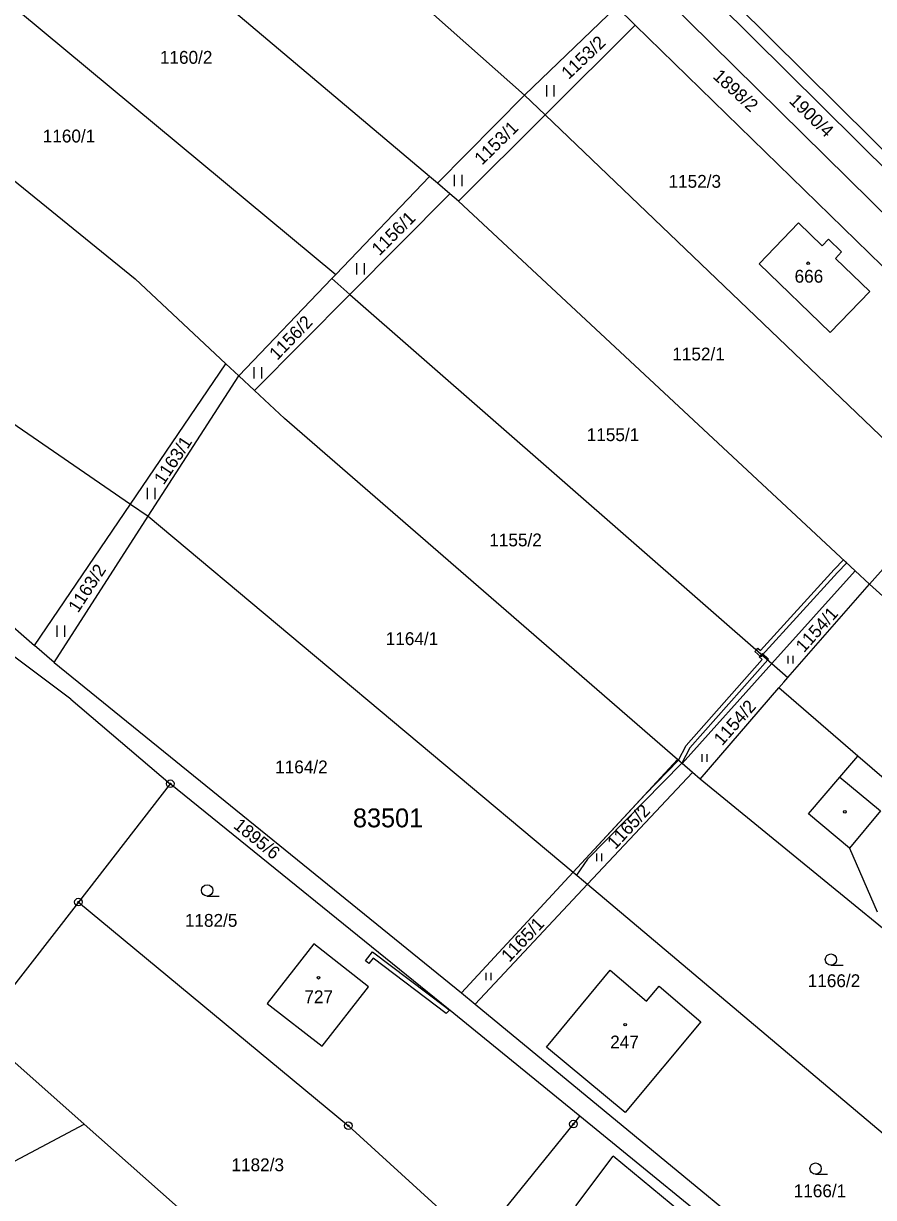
# Model space of a CAD drawing. Extents: x -445050 to -440454, y -1134563 to -1129741.
# Drawn here: x -441372.4 to -441259.8, y -1131860.9 to -1131705.4 of the extents above; entities that cross this region are included whole.
import ezdxf

# ---------------------------------------------------------------- set-up
doc = ezdxf.new("R2010")
doc.units = 0
for name, color, linetype in [('Vrstva 1', 7, 'Continuous'), ('Vrstva 18', 7, 'Continuous'), ('Vrstva 19', 7, 'Continuous'), ('Vrstva 24', 7, 'Continuous'), ('Vrstva 25', 7, 'Continuous'), ('Vrstva 3', 7, 'Continuous'), ('Vrstva 30', 7, 'Continuous'), ('Vrstva 37', 7, 'Continuous'), ('Vrstva 4', 7, 'Continuous'), ('Vrstva 53', 7, 'Continuous')]:
    doc.layers.add(name, color=color, linetype=linetype)

msp = doc.modelspace()

# ---------------------------------------------------------------- linework, layer by layer
at = {"layer": 'Vrstva 1'}
for p, q in [((-441333.91, -1131827.24), (-441340.08, -1131835.14)), ((-441326.66, -1131832.95), (-441333.91, -1131827.24)), ((-441332.81, -1131840.82), (-441326.66, -1131832.95)), ((-441340.08, -1131835.14), (-441332.81, -1131840.82)), ((-441312.31, -1131866.9), (-441299.56, -1131851.13)), ((-441299.56, -1131851.13), (-441298.72, -1131850.09))]:
    msp.add_line(p, q, dxfattribs=at)
for points in [[(-441248.08, -1131734.72), (-441303.6, -1131679.69)], [(-441300.44, -1131680.61), (-441242.06, -1131738.45)], [(-441318.61, -1131725.66), (-441368.18, -1131683.8)], [(-441339.84, -1131684.85), (-441306.01, -1131714.89)], [(-441384.81, -1131693.92), (-441331.02, -1131738.61)], [(-441293.38, -1131696.12), (-441251.12, -1131737.78)], [(-441293.86, -1131703.16), (-441306.01, -1131714.89)], [(-441293.86, -1131703.16), (-441291.37, -1131705.58)], [(-441303.31, -1131717.47), (-441291.37, -1131705.58)], [(-441291.37, -1131705.58), (-441246.63, -1131749.19)], [(-441394.48, -1131709.26), (-441357.57, -1131739.21)], [(-441306.01, -1131714.89), (-441317.56, -1131726.54)], [(-441306.01, -1131714.89), (-441303.31, -1131717.47)], [(-441314.77, -1131728.89), (-441303.31, -1131717.47)], [(-441303.31, -1131717.47), (-441253.84, -1131764.83)], [(-441426.18, -1131722.22), (-441358.18, -1131769.01)], [(-441318.61, -1131725.66), (-441331.02, -1131738.61)], [(-441317.56, -1131726.54), (-441318.61, -1131725.66)], [(-441315.91, -1131727.93), (-441317.56, -1131726.54)], [(-441329.15, -1131741.25), (-441315.91, -1131727.93)], [(-441314.77, -1131728.89), (-441315.91, -1131727.93)], [(-441314.77, -1131728.89), (-441262.27, -1131777.85)], [(-441269.77, -1131731.78), (-441266.6, -1131734.82), (-441265.77, -1131733.93), (-441264.04, -1131735.62), (-441264.87, -1131736.48), (-441260.32, -1131740.87), (-441265.54, -1131746.3), (-441274.98, -1131737.22), (-441269.77, -1131731.78)], [(-441357.57, -1131739.21), (-441345.57, -1131750.43)], [(-441331.54, -1131739.16), (-441343.87, -1131752.02)], [(-441331.02, -1131738.61), (-441331.54, -1131739.16)], [(-441331.54, -1131739.16), (-441329.15, -1131741.25)], [(-441341.79, -1131753.96), (-441329.15, -1131741.25)], [(-441329.15, -1131741.25), (-441273.28, -1131790.13)], [(-441358.18, -1131769.01), (-441345.57, -1131750.43)], [(-441345.57, -1131750.43), (-441343.87, -1131752.02)], [(-441355.85, -1131770.61), (-441343.87, -1131752.02)], [(-441343.87, -1131752.02), (-441341.79, -1131753.96)], [(-441341.79, -1131753.96), (-441337.79, -1131757.7)], [(-441285.78, -1131802.83), (-441337.79, -1131757.7)], [(-441260.37, -1131779.61), (-441250.23, -1131768.29)], [(-441370.89, -1131787.73), (-441358.18, -1131769.01)], [(-441358.18, -1131769.01), (-441355.85, -1131770.61)], [(-441368.3, -1131789.98), (-441355.85, -1131770.61)], [(-441355.85, -1131770.61), (-441299.6, -1131817.77)], [(-441384.86, -1131775.56), (-441370.89, -1131787.73)], [(-441273.28, -1131790.13), (-441262.27, -1131777.85)], [(-441262.27, -1131777.85), (-441260.37, -1131779.61)], [(-441271.15, -1131791.99), (-441260.37, -1131779.61)], [(-441260.37, -1131779.61), (-441218.75, -1131817.06)], [(-441366.07, -1131794.85), (-441385.01, -1131780.7)], [(-441368.3, -1131789.98), (-441370.89, -1131787.73)], [(-441368.3, -1131789.98), (-441314.37, -1131833.74)], [(-441285.16, -1131803.37), (-441273.28, -1131790.13)], [(-441273.28, -1131790.13), (-441271.15, -1131791.99)], [(-441271.69, -1131792.61), (-441271.15, -1131791.99)], [(-441282.78, -1131805.44), (-441272.35, -1131793.37)], [(-441272.35, -1131793.37), (-441271.69, -1131792.61)], [(-441261.88, -1131802.41), (-441272.35, -1131793.37)], [(-441366.07, -1131794.85), (-441352.92, -1131806.06)], [(-441299.6, -1131817.77), (-441285.78, -1131802.83)], [(-441285.16, -1131803.37), (-441285.78, -1131802.83)], [(-441264.27, -1131805.2), (-441261.88, -1131802.41)], [(-441240.67, -1131820.7), (-441261.88, -1131802.41)], [(-441297.7, -1131819.37), (-441283.8, -1131804.55)], [(-441283.8, -1131804.55), (-441285.16, -1131803.37)], [(-441282.78, -1131805.44), (-441283.8, -1131804.55)], [(-441352.92, -1131806.06), (-441365.09, -1131821.73)], [(-441316.11, -1131835.89), (-441352.92, -1131806.06)], [(-441238.59, -1131841.57), (-441282.78, -1131805.44)], [(-441268.41, -1131810.04), (-441264.27, -1131805.2)], [(-441262.99, -1131814.58), (-441268.41, -1131810.04)], [(-441262.99, -1131814.58), (-441259.32, -1131823.04)], [(-441314.37, -1131833.74), (-441299.6, -1131817.77)], [(-441299.6, -1131817.77), (-441297.7, -1131819.37)], [(-441312.55, -1131835.23), (-441297.7, -1131819.37)], [(-441297.7, -1131819.37), (-441232.64, -1131874.22)], [(-441365.09, -1131821.73), (-441378.3, -1131838.74)], [(-441365.09, -1131821.73), (-441329.35, -1131851.35)], [(-441303.13, -1131840.95), (-441294.7, -1131830.73)], [(-441294.7, -1131830.73), (-441289.87, -1131834.83)], [(-441314.37, -1131833.74), (-441312.55, -1131835.23)], [(-441289.87, -1131834.83), (-441288.21, -1131832.87)], [(-441288.21, -1131832.87), (-441282.66, -1131837.57)], [(-441312.55, -1131835.23), (-441250.03, -1131886.79)], [(-441298.72, -1131850.09), (-441316.11, -1131835.89)], [(-441378.3, -1131838.74), (-441364.34, -1131851.13)], [(-441282.66, -1131837.57), (-441292.68, -1131849.59)], [(-441292.68, -1131849.59), (-441303.13, -1131840.95)], [(-441401, -1131870.59), (-441364.34, -1131851.13)], [(-441364.34, -1131851.13), (-441346.47, -1131866.97)], [(-441252.02, -1131888.23), (-441298.72, -1131850.09)], [(-441316.79, -1131862.81), (-441329.35, -1131851.35)], [(-441299.25, -1131861.97), (-441294.28, -1131855.36)], [(-441284.05, -1131863.86), (-441294.28, -1131855.36)]]:
    msp.add_lwpolyline(points, dxfattribs=at)
at = {"layer": 'Vrstva 24'}
for centre, radius in [((-441352.92, -1131806.06), 0.5), ((-441352.92, -1131806.06), 0.1), ((-441365.09, -1131821.73), 0.5), ((-441365.09, -1131821.73), 0.1), ((-441329.35, -1131851.35), 0.5), ((-441329.35, -1131851.35), 0.1), ((-441299.56, -1131851.13), 0.5), ((-441299.56, -1131851.13), 0.1)]:
    msp.add_circle(centre, radius, dxfattribs=at)
at = {"layer": 'Vrstva 25'}
for p, q in [((-441303.09, -1131715.04), (-441303.09, -1131713.54)), ((-441302.09, -1131715.04), (-441302.09, -1131713.54)), ((-441315.28, -1131726.91), (-441315.28, -1131725.41)), ((-441314.28, -1131726.91), (-441314.28, -1131725.41)), ((-441328.23, -1131738.6), (-441328.23, -1131737.1)), ((-441327.23, -1131738.6), (-441327.23, -1131737.1)), ((-441341.8, -1131752.39), (-441341.8, -1131750.89)), ((-441340.8, -1131752.39), (-441340.8, -1131750.89)), ((-441355.94, -1131768.37), (-441355.94, -1131766.87)), ((-441354.94, -1131768.37), (-441354.94, -1131766.87)), ((-441367.88, -1131786.58), (-441367.88, -1131785.08)), ((-441366.88, -1131786.58), (-441366.88, -1131785.08)), ((-441271.11, -1131790.12), (-441271.11, -1131789.11)), ((-441270.45, -1131790.12), (-441270.45, -1131789.11)), ((-441282.52, -1131803.14), (-441282.52, -1131802.14)), ((-441281.85, -1131803.14), (-441281.85, -1131802.14)), ((-441296.43, -1131816.32), (-441296.43, -1131815.31)), ((-441295.77, -1131816.32), (-441295.77, -1131815.31)), ((-441348.04, -1131820.93), (-441346.44, -1131820.93)), ((-441265.45, -1131830.1), (-441263.85, -1131830.1)), ((-441311.12, -1131832.09), (-441311.12, -1131831.08)), ((-441310.46, -1131832.09), (-441310.46, -1131831.08)), ((-441267.49, -1131857.77), (-441265.89, -1131857.77))]:
    msp.add_line(p, q, dxfattribs=at)
for centre, radius in [((-441268.47, -1131737.13), 0.175), ((-441263.61, -1131809.78), 0.175), ((-441348.04, -1131820.18), 0.75), ((-441265.45, -1131829.35), 0.75), ((-441333.31, -1131831.74), 0.175), ((-441292.71, -1131837.96), 0.175), ((-441267.49, -1131857.02), 0.75)]:
    msp.add_circle(centre, radius, dxfattribs=at)
at = {"layer": 'Vrstva 3'}
for points in [[(-441269.77, -1131731.78), (-441266.6, -1131734.82), (-441265.77, -1131733.93), (-441264.04, -1131735.62), (-441264.87, -1131736.48), (-441260.32, -1131740.87), (-441265.54, -1131746.3), (-441274.98, -1131737.22), (-441269.77, -1131731.78)], [(-441333.91, -1131827.24), (-441340.08, -1131835.14)], [(-441326.66, -1131832.95), (-441333.91, -1131827.24)], [(-441303.13, -1131840.95), (-441294.7, -1131830.73)], [(-441294.7, -1131830.73), (-441289.87, -1131834.83)], [(-441332.81, -1131840.82), (-441326.66, -1131832.95)], [(-441289.87, -1131834.83), (-441288.21, -1131832.87)], [(-441288.21, -1131832.87), (-441282.66, -1131837.57)], [(-441340.08, -1131835.14), (-441332.81, -1131840.82)], [(-441282.66, -1131837.57), (-441292.68, -1131849.59)], [(-441292.68, -1131849.59), (-441303.13, -1131840.95)]]:
    msp.add_lwpolyline(points, dxfattribs=at)
at = {"layer": 'Vrstva 30'}
for points in [[(-441265.03, -1131777.67), (-441263.81, -1131776.41), (-441263.37, -1131776.82), (-441264.59, -1131778.08)], [(-441274.55, -1131789.02), (-441275.33, -1131788.34), (-441275.13, -1131788.11), (-441274.8, -1131788.4), (-441265.03, -1131777.67)], [(-441264.59, -1131778.08), (-441274.55, -1131789.02)], [(-441284.13, -1131801.32), (-441285.18, -1131803.35), (-441285.64, -1131802.95), (-441284.63, -1131800.98), (-441274.57, -1131789.6), (-441274.95, -1131789.25), (-441274.65, -1131788.93), (-441273.82, -1131789.66), (-441284.13, -1131801.32)], [(-441274.75, -1131789.24), (-441275.53, -1131788.56), (-441275.33, -1131788.34), (-441274.55, -1131789.02), (-441274.75, -1131789.24)], [(-441273.82, -1131789.66), (-441274.65, -1131788.93), (-441274.53, -1131788.81), (-441273.74, -1131789.57), (-441273.82, -1131789.66)], [(-441297.67, -1131816.06), (-441299.14, -1131818.16), (-441299.6, -1131817.77), (-441290.07, -1131807.47), (-441285.64, -1131802.95), (-441285.18, -1131803.35), (-441297.67, -1131816.06)], [(-441326.07, -1131829.17), (-441326.62, -1131829.86), (-441327.09, -1131829.49), (-441326.17, -1131828.33), (-441316.43, -1131835.63), (-441315.94, -1131836.03), (-441316.41, -1131836.48), (-441326.07, -1131829.17)]]:
    msp.add_lwpolyline(points, dxfattribs=at)
at = {"layer": 'Vrstva 37'}
for centre in [(-441268.47, -1131737.13), (-441333.31, -1131831.74), (-441292.71, -1131837.96)]:
    msp.add_circle(centre, 0.175, dxfattribs=at)
at = {"layer": 'Vrstva 4'}
for points in [[(-441264.27, -1131805.2), (-441258.9, -1131809.64)], [(-441258.9, -1131809.64), (-441262.99, -1131814.58)]]:
    msp.add_lwpolyline(points, dxfattribs=at)

# ---------------------------------------------------------------- texts
at = {"layer": 'Vrstva 18'}
for s, rotation, p in [('1153/2', 43.5609, (-441300.17, -1131712.87)), ('1898/2', 317.6082, (-441281.2, -1131712.52)), ('1900/4', 315.9882, (-441271.11, -1131715.75)), ('1153/1', 44.5716, (-441311.65, -1131724.23)), ('1156/1', 44.8929, (-441325.24, -1131736.21)), ('1156/2', 46.0098, (-441338.77, -1131750.07)), ('1163/1', 56.5029, (-441353.79, -1131766.57)), ('1163/2', 56.9358, (-441365.13, -1131783.52)), ('1154/1', 47.9358, (-441269.03, -1131788.78)), ('1154/2', 48.4686, (-441279.86, -1131801.11)), ('1165/2', 46.8963, (-441294.01, -1131814.84)), ('1895/6', 320.9795, (-441344.68, -1131811.81)), ('1165/1', 46.6515, (-441308.05, -1131829.79))]:
    msp.add_text(s, height=1.7, rotation=rotation, dxfattribs=at).set_placement(p)
for s, p in [('1160/2', (-441354.3, -1131710.71)), ('1160/1', (-441369.81, -1131721.13)), ('1152/3', (-441286.96, -1131727.13)), ('1152/1', (-441286.46, -1131750)), ('1155/1', (-441297.79, -1131760.68)), ('1155/2', (-441310.69, -1131774.62)), ('1164/1', (-441324.4, -1131787.69)), ('1164/2', (-441339.04, -1131804.68)), ('1182/5', (-441350.99, -1131825)), ('1166/2', (-441268.53, -1131832.99)), ('1182/3', (-441344.82, -1131857.37)), ('1166/1', (-441270.39, -1131860.82))]:
    msp.add_text(s, height=1.7, dxfattribs=at).set_placement(p)
at = {"layer": 'Vrstva 19'}
for s, p in [('666', (-441270.27, -1131739.7)), ('727', (-441335.17, -1131835.12)), ('247', (-441294.68, -1131841.11))]:
    msp.add_text(s, height=1.7, dxfattribs=at).set_placement(p)
at = {"layer": 'Vrstva 53'}
msp.add_text('83501', height=2.5, dxfattribs=at).set_placement((-441328.74, -1131811.83))

doc.saveas('drawing.dxf')
